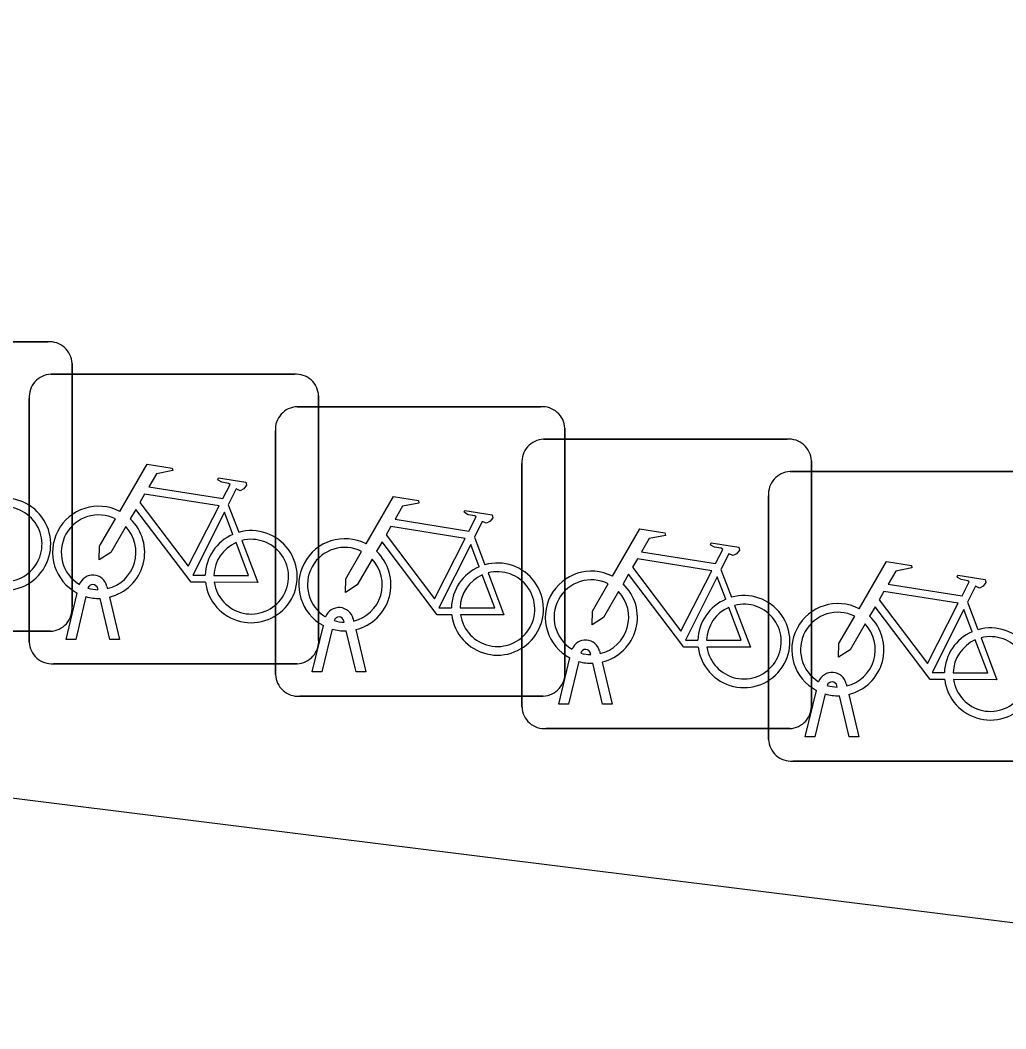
# Model space of a CAD drawing. Extents: x 161696 to 162377, y 380761 to 381673.
# Drawn here: x 162096.406 to 162099.809, y 381302.19 to 381305.672 of the extents above; entities that cross this region are included whole.
import ezdxf

# ---------------------------------------------------------------- set-up
doc = ezdxf.new("R2010")
doc.units = 0
doc.layers.add('IMGEO_Fietsenrek', color=7, linetype='Continuous')
doc.layers.add('IMGEO_Pand', color=7, linetype='Continuous')

msp = doc.modelspace()

# ---------------------------------------------------------------- linework, layer by layer
at = {"layer": 'IMGEO_Fietsenrek'}
for p, q in [((162095.6609, 381304.5615), (162096.5018, 381304.5615)), ((162096.5018, 381304.5615), (162095.6609, 381304.5615)), ((162096.5855, 381304.4871), (162096.5855, 381303.6462)), ((162096.5855, 381303.6462), (162096.5855, 381304.4871)), ((162096.5119, 381304.4495), (162097.3528, 381304.4495)), ((162097.3528, 381304.4495), (162096.5119, 381304.4495)), ((162096.4375, 381303.5249), (162096.4375, 381304.3658)), ((162096.4375, 381304.3658), (162096.4375, 381303.5249)), ((162097.4365, 381304.3751), (162097.4365, 381303.5342)), ((162097.4365, 381303.5342), (162097.4365, 381304.3751)), ((162097.3619, 381304.3375), (162098.2028, 381304.3375)), ((162098.2028, 381304.3375), (162097.3619, 381304.3375)), ((162097.2875, 381303.4129), (162097.2875, 381304.2538)), ((162097.2875, 381304.2538), (162097.2875, 381303.4129)), ((162098.2865, 381304.2631), (162098.2865, 381303.4222)), ((162098.2865, 381303.4222), (162098.2865, 381304.2631)), ((162098.2129, 381304.2255), (162099.0538, 381304.2255)), ((162099.0538, 381304.2255), (162098.2129, 381304.2255)), ((162098.1385, 381303.3009), (162098.1385, 381304.1418)), ((162098.1385, 381304.1418), (162098.1385, 381303.3009)), ((162099.1375, 381304.1511), (162099.1375, 381303.3102)), ((162099.1375, 381303.3102), (162099.1375, 381304.1511)), ((162099.0639, 381304.1135), (162099.9048, 381304.1135)), ((162099.9048, 381304.1135), (162099.0639, 381304.1135)), ((162098.9895, 381303.1889), (162098.9895, 381304.0298)), ((162098.9895, 381304.0298), (162098.9895, 381303.1889)), ((162097.1242, 381303.9992), (162097.1605, 381303.904)), ((162097.9742, 381303.8872), (162098.0105, 381303.792)), ((162098.8252, 381303.7752), (162098.8615, 381303.68)), ((162096.5645, 381303.5343), (162096.6028, 381303.6943)), ((162096.6749, 381303.7059), (162096.6739, 381303.7102)), ((162096.7056, 381303.7174), (162096.7074, 381303.7095)), ((162096.6332, 381303.6821), (162096.5979, 381303.5343)), ((162096.716, 381303.5343), (162096.6821, 381303.676)), ((162096.7144, 381303.6803), (162096.7494, 381303.5343)), ((162099.6762, 381303.6632), (162099.7125, 381303.568)), ((162097.5249, 381303.5939), (162097.5239, 381303.5982)), ((162097.5556, 381303.6054), (162097.5574, 381303.5975)), ((162096.5111, 381303.5625), (162095.6702, 381303.5625)), ((162095.6702, 381303.5625), (162096.5111, 381303.5625)), ((162097.4145, 381303.4223), (162097.4528, 381303.5823)), ((162097.4832, 381303.5701), (162097.4479, 381303.4223)), ((162097.566, 381303.4223), (162097.5321, 381303.564)), ((162097.5644, 381303.5683), (162097.5994, 381303.4223)), ((162096.5979, 381303.5343), (162096.5645, 381303.5343)), ((162096.7494, 381303.5343), (162096.716, 381303.5343)), ((162098.3759, 381303.4819), (162098.3749, 381303.4862)), ((162098.4066, 381303.4934), (162098.4084, 381303.4855)), ((162097.3621, 381303.4505), (162096.5212, 381303.4505)), ((162096.5212, 381303.4505), (162097.3621, 381303.4505)), ((162098.2655, 381303.3103), (162098.3038, 381303.4703)), ((162098.3342, 381303.4581), (162098.2989, 381303.3103)), ((162098.417, 381303.3103), (162098.3831, 381303.452)), ((162098.4154, 381303.4563), (162098.4504, 381303.3103)), ((162097.4479, 381303.4223), (162097.4145, 381303.4223)), ((162097.5994, 381303.4223), (162097.566, 381303.4223)), ((162099.2269, 381303.3699), (162099.2259, 381303.3742)), ((162099.2576, 381303.3814), (162099.2594, 381303.3735)), ((162099.1165, 381303.1983), (162099.1548, 381303.3583)), ((162099.1852, 381303.3461), (162099.1499, 381303.1983)), ((162099.268, 381303.1983), (162099.2341, 381303.34)), ((162099.2664, 381303.3443), (162099.3014, 381303.1983)), ((162098.2121, 381303.3385), (162097.3712, 381303.3385)), ((162097.3712, 381303.3385), (162098.2121, 381303.3385)), ((162098.2989, 381303.3103), (162098.2655, 381303.3103)), ((162098.4504, 381303.3103), (162098.417, 381303.3103)), ((162099.0631, 381303.2265), (162098.2222, 381303.2265)), ((162098.2222, 381303.2265), (162099.0631, 381303.2265)), ((162099.1499, 381303.1983), (162099.1165, 381303.1983)), ((162099.3014, 381303.1983), (162099.268, 381303.1983)), ((162099.9141, 381303.1145), (162099.0732, 381303.1145)), ((162099.0732, 381303.1145), (162099.9141, 381303.1145))]:
    msp.add_line(p, q, dxfattribs=at)
for points in [[(162096.7501, 381303.9762), (162096.8448, 381304.1397), (162096.931, 381304.1259), (162096.9327, 381304.1172), (162096.8766, 381304.1063), (162096.8504, 381304.061), (162097.1056, 381304.0202)], [(162097.1056, 381304.0202), (162097.1306, 381304.069), (162097.1255, 381304.073), (162097.1023, 381304.0767), (162097.0896, 381304.0842), (162097.0886, 381304.0873), (162097.0908, 381304.0919), (162097.1856, 381304.0768), (162097.1879, 381304.0665), (162097.1785, 381304.0541), (162097.1661, 381304.0477), (162097.1516, 381304.0539), (162097.1242, 381303.9992)], [(162097.0927, 381303.995), (162096.8359, 381304.036), (162096.8192, 381304.0072), (162096.9862, 381303.7869), (162097.0927, 381303.995)], [(162097.6001, 381303.8642), (162097.6948, 381304.0277), (162097.781, 381304.0139), (162097.7827, 381304.0052), (162097.7266, 381303.9943), (162097.7004, 381303.949), (162097.9556, 381303.9082)], [(162097.0458, 381303.7315), (162096.9961, 381303.7316), (162096.8054, 381303.9833), (162096.7864, 381303.9505)], [(162097.1407, 381303.897), (162097.1114, 381303.9738), (162097.002, 381303.7557), (162097.0447, 381303.7556)], [(162097.9556, 381303.9082), (162097.9806, 381303.957), (162097.9755, 381303.961), (162097.9523, 381303.9647), (162097.9396, 381303.9722), (162097.9386, 381303.9753), (162097.9408, 381303.9799), (162098.0356, 381303.9648), (162098.0379, 381303.9545), (162098.0285, 381303.9421), (162098.0161, 381303.9357), (162098.0016, 381303.9419), (162097.9742, 381303.8872)], [(162096.7708, 381303.9237), (162096.7192, 381303.8345), (162096.6793, 381303.8085), (162096.6805, 381303.856), (162096.735, 381303.9502)], [(162097.9427, 381303.883), (162097.6859, 381303.924), (162097.6692, 381303.8952), (162097.8362, 381303.6749), (162097.9427, 381303.883)], [(162098.4511, 381303.7522), (162098.5458, 381303.9157), (162098.632, 381303.9019), (162098.6337, 381303.8932), (162098.5776, 381303.8823), (162098.5514, 381303.837), (162098.8066, 381303.7962)], [(162097.0747, 381303.7555), (162097.1946, 381303.7553), (162097.1514, 381303.8689)], [(162097.1712, 381303.8758), (162097.2262, 381303.7312), (162097.0761, 381303.7315)], [(162097.8958, 381303.6195), (162097.8461, 381303.6196), (162097.6554, 381303.8713), (162097.6364, 381303.8385)], [(162097.9907, 381303.785), (162097.9614, 381303.8618), (162097.852, 381303.6437), (162097.8947, 381303.6436)], [(162098.8066, 381303.7962), (162098.8316, 381303.845), (162098.8265, 381303.849), (162098.8033, 381303.8527), (162098.7906, 381303.8602), (162098.7896, 381303.8633), (162098.7918, 381303.8679), (162098.8866, 381303.8528), (162098.8889, 381303.8425), (162098.8795, 381303.8301), (162098.8671, 381303.8237), (162098.8526, 381303.8299), (162098.8252, 381303.7752)], [(162097.6208, 381303.8117), (162097.5692, 381303.7225), (162097.5293, 381303.6965), (162097.5305, 381303.744), (162097.585, 381303.8382)], [(162098.7937, 381303.771), (162098.5369, 381303.812), (162098.5202, 381303.7832), (162098.6872, 381303.5629), (162098.7937, 381303.771)], [(162099.3021, 381303.6402), (162099.3968, 381303.8037), (162099.483, 381303.7899), (162099.4847, 381303.7812), (162099.4286, 381303.7703), (162099.4024, 381303.725), (162099.6576, 381303.6842)], [(162098.0212, 381303.7638), (162098.0762, 381303.6192), (162097.9261, 381303.6195)], [(162098.7468, 381303.5075), (162098.6971, 381303.5076), (162098.5064, 381303.7593), (162098.4874, 381303.7265)], [(162097.9247, 381303.6435), (162098.0446, 381303.6433), (162098.0014, 381303.7569)], [(162098.4718, 381303.6997), (162098.4202, 381303.6105), (162098.3803, 381303.5845), (162098.3815, 381303.632), (162098.436, 381303.7262)], [(162098.8417, 381303.673), (162098.8124, 381303.7498), (162098.703, 381303.5317), (162098.7457, 381303.5316)], [(162099.6576, 381303.6842), (162099.6826, 381303.733), (162099.6775, 381303.737), (162099.6543, 381303.7407), (162099.6416, 381303.7482), (162099.6406, 381303.7513), (162099.6428, 381303.7559), (162099.7376, 381303.7408), (162099.7399, 381303.7305), (162099.7305, 381303.7181), (162099.7181, 381303.7117), (162099.7036, 381303.7179), (162099.6762, 381303.6632)], [(162099.6447, 381303.659), (162099.3879, 381303.7), (162099.3712, 381303.6712), (162099.5382, 381303.4509), (162099.6447, 381303.659)], [(162098.7757, 381303.5315), (162098.8956, 381303.5313), (162098.8524, 381303.6449)], [(162098.8722, 381303.6518), (162098.9272, 381303.5072), (162098.7771, 381303.5075)], [(162099.5978, 381303.3955), (162099.5481, 381303.3956), (162099.3574, 381303.6473), (162099.3384, 381303.6145)], [(162099.6927, 381303.561), (162099.6634, 381303.6378), (162099.554, 381303.4197), (162099.5967, 381303.4196)], [(162099.3228, 381303.5877), (162099.2712, 381303.4985), (162099.2313, 381303.4725), (162099.2325, 381303.52), (162099.287, 381303.6142)], [(162099.6267, 381303.4195), (162099.7466, 381303.4193), (162099.7034, 381303.5329)], [(162099.7232, 381303.5398), (162099.7782, 381303.3952), (162099.6281, 381303.3955)]]:
    msp.add_lwpolyline(points, dxfattribs=at)
for centre, radius, start, end in [((162096.5076, 381304.4838), 0.0779, 2.4484, 94.2845), ((162096.5076, 381304.4838), 0.0779, 2.4484, 94.2845), ((162096.5152, 381304.3716), 0.0779, 92.4484, 184.2845), ((162096.5152, 381304.3716), 0.0779, 92.4484, 184.2845), ((162097.3586, 381304.3718), 0.0779, 2.4484, 94.2845), ((162097.3586, 381304.3718), 0.0779, 2.4484, 94.2845), ((162097.3652, 381304.2596), 0.0779, 92.4484, 184.2845), ((162097.3652, 381304.2596), 0.0779, 92.4484, 184.2845), ((162098.2086, 381304.2598), 0.0779, 2.4484, 94.2845), ((162098.2086, 381304.2598), 0.0779, 2.4484, 94.2845), ((162098.2162, 381304.1476), 0.0779, 92.4484, 184.2845), ((162098.2162, 381304.1476), 0.0779, 92.4484, 184.2845), ((162099.0596, 381304.1478), 0.0779, 2.4484, 94.2845), ((162099.0596, 381304.1478), 0.0779, 2.4484, 94.2845), ((162099.0672, 381304.0356), 0.0779, 92.4484, 184.2845), ((162099.0672, 381304.0356), 0.0779, 92.4484, 184.2845), ((162096.3527, 381303.8629), 0.159, 187.0065, 105.7708), ((162096.3527, 381303.8629), 0.129, 188.6715, 104.5883), ((162096.6771, 381303.8349), 0.159, 62.6766, 242.1369), ((162096.6771, 381303.8349), 0.129, 63.3192, 238.903), ((162096.6771, 381303.8349), 0.159, 283.5766, 46.6042), ((162096.6771, 381303.8349), 0.129, 283.6043, 43.4302), ((162097.2037, 381303.7509), 0.159, 113.3408, 178.3217), ((162097.2037, 381303.7509), 0.159, 187.0065, 105.7708), ((162097.2037, 381303.7509), 0.129, 113.923, 177.9556), ((162097.2037, 381303.7509), 0.129, 188.6715, 104.5883), ((162097.5271, 381303.7229), 0.159, 62.6766, 242.1369), ((162097.5271, 381303.7229), 0.129, 63.3192, 238.903), ((162097.5271, 381303.7229), 0.159, 283.5766, 46.6042), ((162097.5271, 381303.7229), 0.129, 283.6043, 43.4302), ((162098.0537, 381303.6389), 0.159, 187.0065, 105.7708), ((162098.0537, 381303.6389), 0.159, 113.3408, 178.3217), ((162098.0537, 381303.6389), 0.129, 188.6715, 104.5883), ((162098.3781, 381303.6109), 0.159, 62.6766, 242.1369), ((162096.6569, 381303.7063), 0.0499, 12.8025, 158.6934), ((162096.6569, 381303.7063), 0.0174, 12.8025, 163.4502), ((162098.0537, 381303.6389), 0.129, 113.923, 177.9556), ((162098.3781, 381303.6109), 0.129, 63.3192, 238.903), ((162098.3781, 381303.6109), 0.159, 283.5766, 46.6042), ((162096.6771, 381303.8349), 0.129, 253.415, 269.0204), ((162098.3781, 381303.6109), 0.129, 283.6043, 43.4302), ((162096.6771, 381303.8349), 0.159, 253.9967, 271.7867), ((162098.9047, 381303.5269), 0.159, 113.3408, 178.3217), ((162098.9047, 381303.5269), 0.159, 187.0065, 105.7708), ((162098.9047, 381303.5269), 0.129, 188.6715, 104.5883), ((162099.2291, 381303.4989), 0.159, 62.6766, 242.1369), ((162096.5078, 381303.6404), 0.0779, 272.4484, 4.2845), ((162096.5078, 381303.6404), 0.0779, 272.4484, 4.2845), ((162097.5069, 381303.5943), 0.0499, 12.8025, 158.6934), ((162098.9047, 381303.5269), 0.129, 113.923, 177.9556), ((162099.2291, 381303.4989), 0.129, 63.3192, 238.903), ((162097.5069, 381303.5943), 0.0174, 12.8025, 163.4502), ((162097.5271, 381303.7229), 0.129, 253.415, 269.0204), ((162099.2291, 381303.4989), 0.129, 283.6043, 43.4302), ((162099.2291, 381303.4989), 0.159, 283.5766, 46.6042), ((162097.5271, 381303.7229), 0.159, 253.9967, 271.7867), ((162099.7557, 381303.4149), 0.159, 113.3408, 178.3217), ((162099.7557, 381303.4149), 0.159, 187.0065, 105.7708), ((162096.5154, 381303.5282), 0.0779, 182.4484, 274.2845), ((162096.5154, 381303.5282), 0.0779, 182.4484, 274.2845), ((162097.3588, 381303.5284), 0.0779, 272.4484, 4.2845), ((162097.3588, 381303.5284), 0.0779, 272.4484, 4.2845), ((162098.3579, 381303.4823), 0.0499, 12.8025, 158.6934), ((162099.7557, 381303.4149), 0.129, 113.923, 177.9556), ((162099.7557, 381303.4149), 0.129, 188.6715, 104.5883), ((162098.3579, 381303.4823), 0.0174, 12.8025, 163.4502), ((162098.3781, 381303.6109), 0.129, 253.415, 269.0204), ((162098.3781, 381303.6109), 0.159, 253.9967, 271.7867), ((162097.3654, 381303.4162), 0.0779, 182.4484, 274.2845), ((162097.3654, 381303.4162), 0.0779, 182.4484, 274.2845), ((162098.2088, 381303.4164), 0.0779, 272.4484, 4.2845), ((162098.2088, 381303.4164), 0.0779, 272.4484, 4.2845), ((162099.2089, 381303.3703), 0.0499, 12.8025, 158.6934), ((162099.2089, 381303.3703), 0.0174, 12.8025, 163.4502), ((162099.2291, 381303.4989), 0.129, 253.415, 269.0204), ((162099.2291, 381303.4989), 0.159, 253.9967, 271.7867), ((162099.0598, 381303.3044), 0.0779, 272.4484, 4.2845), ((162099.0598, 381303.3044), 0.0779, 272.4484, 4.2845), ((162098.2164, 381303.3042), 0.0779, 182.4484, 274.2845), ((162098.2164, 381303.3042), 0.0779, 182.4484, 274.2845), ((162099.0674, 381303.1922), 0.0779, 182.4484, 274.2845), ((162099.0674, 381303.1922), 0.0779, 182.4484, 274.2845)]:
    msp.add_arc(centre, radius, start, end, dxfattribs=at)
at = {"layer": 'IMGEO_Pand'}
msp.add_lwpolyline([(162104.199, 381304.607), (162104.141, 381304.14), (162102.891, 381303.167), (162102.769, 381302.19), (162102.196, 381302.262), (162102.276, 381302.907), (162101.631, 381302.987), (162101.551, 381302.342), (162095.626, 381303.079), (162095.706, 381303.725), (162095.061, 381303.805), (162094.981, 381303.16), (162089.067, 381303.895), (162089.147, 381304.541), (162088.442, 381304.628), (162088.431, 381305.068), (162088.417, 381305.672)], dxfattribs=at)

doc.saveas('drawing.dxf')
